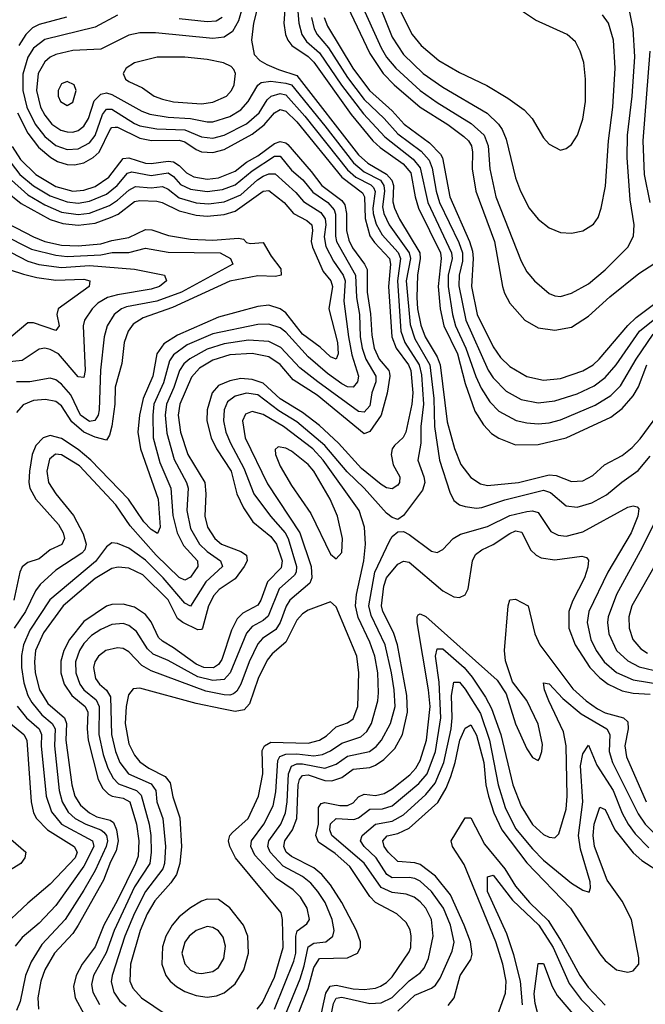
# Model space of a CAD drawing. Header units: inches. Extents: x 1649636 to 1815363, y 506543 to 641975.
# Tile 277 of 656: x 1687221 to 1689453, y 601047 to 604563. Entities that reach past the tile are written whole.
import ezdxf

# ---------------------------------------------------------------- set-up
doc = ezdxf.new("R2010")
doc.units = ezdxf.units.IN
doc.header["$MEASUREMENT"] = 0
doc.layers.add('B6680', color=7, linetype='Continuous')

msp = doc.modelspace()

# ---------------------------------------------------------------- linework, layer by layer
at = {"layer": 'B6680', "color": 5}
for points, elevation in [([(1688200.3, 604750), (1688217, 604550), (1688227.5, 604510), (1688244.6, 604484.6), (1688290, 604443.9), (1688368.6, 604328.6), (1688446.8, 604226.8), (1688524, 604144), (1688625.1, 604065.1), (1688650, 604033.1), (1688677.2, 603910), (1688761.7, 603730), (1688763.4, 603710), (1688749.7, 603650), (1688749, 603610), (1688765.1, 603510), (1688776, 603470), (1688812.7, 603390), (1688848.1, 603288.1), (1688867.2, 603247.2), (1688897.6, 603197.6), (1688930, 603165.1), (1688991.9, 603131.9), (1689030, 603122.5), (1689070, 603119.5), (1689110, 603123.5), (1689150, 603134), (1689273.4, 603186.6), (1689330, 603220.5), (1689364.4, 603255.6), (1689419.7, 603350), (1689480.7, 603439.3)], 740), ([(1688481.8, 604670), (1688550, 604500.5), (1688590, 604438.7), (1688660.8, 604370), (1688730, 604321.2), (1688888.3, 604228.3), (1688929.3, 604189.3), (1688942.5, 604170), (1688956.1, 604136.1), (1688990, 603998.4), (1689007.7, 603950), (1689038.3, 603890), (1689070, 603850.2), (1689110, 603819.2), (1689150, 603803.2), (1689190, 603800.7), (1689230, 603809.1), (1689267.7, 603832.3), (1689284, 603856), (1689295.6, 603890), (1689311.3, 603968.7), (1689320.9, 604130), (1689337, 604250), (1689345.4, 604390), (1689339, 604490), (1689321.1, 604550), (1689299.6, 604579.6)], 860), ([(1688027.8, 604650), (1688001.7, 604558.3), (1687979.7, 604520.3), (1687950, 604500.5), (1687910, 604494.8), (1687704.8, 604515.2), (1687650, 604516.2), (1687610, 604507.6), (1687510, 604457.3), (1687410, 604452.5), (1687350, 604437.8), (1687330, 604429), (1687310, 604411.9), (1687286.9, 604370), (1687280.8, 604310), (1687295.4, 604250), (1687310, 604221.6), (1687335.4, 604190), (1687368.1, 604168.1), (1687390, 604161.8), (1687410, 604161.1), (1687430, 604166.7), (1687450, 604182.2), (1687465.9, 604210), (1687486.9, 604273.1), (1687510, 604296.8), (1687530, 604301.4), (1687550, 604295.3), (1687656.1, 604236.1), (1687685.1, 604225.1), (1687750, 604214.1), (1687829.9, 604210.1), (1687890, 604197.3), (1687910, 604198.3), (1687970, 604217.1), (1688010, 604241.1), (1688036.5, 604270), (1688070, 604329), (1688082.3, 604337.7), (1688117.1, 604342.9), (1688170, 604336.4), (1688190, 604329.6), (1688310, 604183.6), (1688411.2, 604051.2), (1688450, 604019.6), (1688508.2, 603990), (1688520.5, 603970), (1688522.4, 603950), (1688514.7, 603894.7), (1688519.4, 603870), (1688539.1, 603830), (1688610.8, 603730), (1688614.9, 603710), (1688600, 603630), (1688613.6, 603473.6), (1688630, 603422.6), (1688683.7, 603330), (1688698.7, 603210), (1688701.1, 603110), (1688718.5, 602990), (1688755.1, 602875.1), (1688770, 602845.4), (1688790, 602830.8), (1688810, 602824.2), (1688850, 602818.3), (1688870, 602820.5), (1688952.1, 602847.9), (1689090, 602882.4), (1689114.4, 602874.4), (1689170, 602827.3), (1689210, 602822.1), (1689262.5, 602837.5), (1689314.3, 602865.7), (1689368.5, 602911.5), (1689427.7, 602952.3), (1689470, 603004.1)], 660), ([(1688075.6, 604630), (1688054.6, 604550), (1688048.3, 604490), (1688057.7, 604437.7), (1688077.3, 604417.3), (1688102.8, 604402.8), (1688144.2, 604384.2), (1688210, 604363.5), (1688430, 604079.7), (1688463, 604050), (1688530, 604011), (1688548.3, 603990), (1688554.6, 603970), (1688552.6, 603912.6), (1688557.5, 603890), (1688575.4, 603850), (1688647.8, 603730), (1688650, 603710), (1688639.7, 603650), (1688638, 603570), (1688640.6, 603530), (1688652.1, 603472.1), (1688667.5, 603430), (1688710, 603358.4), (1688720.6, 603330), (1688746.2, 603126.2), (1688771.9, 603031.9), (1688794.7, 602974.7), (1688830, 602927.7), (1688865.2, 602905.2), (1688890, 602899.9), (1689000.5, 602910), (1689110, 602936.9), (1689134.5, 602934.5), (1689190, 602913.9), (1689230, 602916.4), (1689265.2, 602934.8), (1689306.6, 602973.4), (1689370, 603006.9), (1689405.4, 603034.6), (1689434.5, 603065.5), (1689510, 603169.4)], 680), ([(1688169.6, 604630), (1688163, 604550), (1688168.6, 604510), (1688177.2, 604490), (1688192.3, 604470), (1688250, 604431.2), (1688270, 604410.6), (1688403.5, 604223.5), (1688480.5, 604130), (1688506.4, 604106.4), (1688588.4, 604048.4), (1688616.2, 604016.2), (1688631.6, 603930), (1688643.5, 603890), (1688722, 603730), (1688724.2, 603710), (1688713.5, 603610), (1688720.5, 603530), (1688734.5, 603470), (1688782.2, 603370), (1688810, 603263.7), (1688845.1, 603165.1), (1688875.4, 603115.4), (1688904.4, 603084.4), (1688930, 603068.7), (1688990, 603044.9), (1689070, 603045.9), (1689170, 603069.3), (1689330, 603143.2), (1689370, 603173.8), (1689410, 603219.8), (1689428.7, 603251.3), (1689458.6, 603330)], 720), ([(1688434.9, 604630), (1688510, 604462.4), (1688530, 604428.9), (1688562.6, 604390), (1688650, 604309.5), (1688710, 604266.7), (1688831.3, 604191.3), (1688878.4, 604150), (1688892.1, 604112.1), (1688898.6, 604030), (1688919, 603930), (1689010, 603700.3), (1689030, 603662.8), (1689058, 603630), (1689110, 603585.2), (1689130, 603576.2), (1689150, 603574.7), (1689190, 603586.3), (1689250, 603619.5), (1689310, 603668.8), (1689390.6, 603750), (1689410.5, 603790), (1689412.5, 603830), (1689398.8, 603918.8), (1689388, 604070), (1689389.6, 604150), (1689406.4, 604290), (1689415.3, 604430), (1689409.6, 604530), (1689397.1, 604590)], 840), ([(1688560.8, 604630), (1688621.2, 604510), (1688652.9, 604470), (1688716.6, 604416.6), (1688790, 604373.7), (1688887.5, 604327.5), (1688962.3, 604282.3), (1689020.5, 604240.5), (1689049.2, 604210), (1689090, 604140.4), (1689110, 604118.4), (1689150, 604097.1), (1689170, 604102.4), (1689190, 604117.1), (1689210.8, 604150), (1689230, 604206.8), (1689239.1, 604270), (1689239.1, 604350), (1689233, 604410), (1689220.7, 604450), (1689203.1, 604483.1), (1689173.7, 604510), (1689061, 604561), (1688950, 604635.4)], 880), ([(1688389.8, 604610), (1688470, 604441.3), (1688517.5, 604370), (1688556.6, 604330), (1688650, 604250.6), (1688748.4, 604188.4), (1688805.5, 604145.5), (1688821.7, 604130), (1688832.1, 604112.1), (1688836.1, 604090), (1688835.2, 604030), (1688848.1, 603950), (1688915.1, 603770), (1688943, 603610), (1688950, 603586.2), (1688970, 603550.9), (1689023.2, 603490), (1689070, 603462.1), (1689130, 603453.4), (1689190, 603464.7), (1689250, 603503.8), (1689326.7, 603573.3), (1689430, 603656.4), (1689543.5, 603730)], 820), ([(1687388.1, 604571.9), (1687290, 604545.6), (1687267, 604533), (1687243.1, 604510), (1687217.5, 604470)], 620), ([(1687570, 604578.2), (1687490, 604536.3), (1687310, 604492.2), (1687270, 604461.3), (1687250, 604428.5), (1687232, 604368), (1687232, 604310), (1687246.5, 604250), (1687275.5, 604190), (1687310, 604145.1), (1687350, 604113.6), (1687390, 604098.8), (1687430, 604101.5), (1687470, 604122.6), (1687490.6, 604149.4), (1687515.9, 604224.1), (1687530, 604242.9), (1687550, 604242.8), (1687630, 604191.4), (1687650, 604184), (1687710, 604172.3), (1687810, 604169), (1687870, 604143.8), (1687910, 604140.1), (1687950, 604149.8), (1688030, 604190.9), (1688074.9, 604230), (1688103.8, 604276.2), (1688117.5, 604290), (1688150, 604299.3), (1688170, 604294.2), (1688238.4, 604218.4), (1688390, 604026.7), (1688420.5, 604000.5), (1688473.1, 603973.1), (1688482.8, 603962.8), (1688489.2, 603949.2), (1688480.4, 603890), (1688481.7, 603870), (1688492.3, 603832.3), (1688514, 603794), (1688571.3, 603731.3), (1688579.8, 603710), (1688568.6, 603630), (1688581.1, 603450), (1688595.2, 603410), (1688646, 603330), (1688654.2, 603294.2), (1688661.7, 603190), (1688651.8, 603110), (1688652.3, 603050), (1688641.3, 602990), (1688663.2, 602930), (1688665.8, 602910), (1688657.9, 602882.1), (1688590, 602791.7), (1688570, 602778), (1688550, 602784.8), (1688530, 602800.5), (1688449.2, 602890), (1688388.6, 602948.6), (1688310, 603042.4), (1688210, 603126.3), (1688145.5, 603165.5), (1688070, 603222.5), (1688030, 603229.6), (1687990, 603218.8), (1687962.5, 603197.5), (1687950.1, 603170), (1687948.2, 603130), (1687956.3, 603090), (1687972.5, 603050), (1688020.9, 602960.9), (1688055.8, 602870), (1688115.4, 602790), (1688167.5, 602730), (1688179.1, 602710), (1688208.6, 602610), (1688207.4, 602590), (1688201.2, 602578.8), (1688146.8, 602530), (1688107.3, 602432.7), (1688090, 602417), (1688050, 602395.8), (1688030, 602372.4), (1687971.4, 602230), (1687950, 602206.1), (1687910, 602202.7), (1687855.9, 602215.9), (1687750, 602274.1), (1687697.6, 602297.6), (1687676.5, 602316.5), (1687637.7, 602377.7), (1687610, 602399.2), (1687590, 602406.5), (1687550, 602402.7), (1687510, 602384.6), (1687476.8, 602363.2), (1687450, 602335), (1687434, 602310), (1687420.5, 602270), (1687420.6, 602230), (1687435.2, 602190), (1687449.7, 602169.7), (1687493.9, 602133.9), (1687504.7, 602110), (1687503.2, 602010), (1687518.9, 601938.9), (1687535.2, 601890), (1687554.3, 601854.3), (1687573.8, 601833.8), (1687637.9, 601810), (1687653.9, 601793.9), (1687682.6, 601690), (1687688.3, 601650), (1687689.8, 601590), (1687684.7, 601550), (1687630, 601466.2), (1687557.6, 601310), (1687529, 601231), (1687484.1, 601150), (1687477.3, 601117.3), (1687481.9, 601090), (1687505.7, 601045.7)], 640), ([(1687943.6, 604570), (1687922.3, 604557.7), (1687890, 604554.6), (1687790, 604565.8)], 640), ([(1688261.6, 604570), (1688271.6, 604530), (1688282.2, 604510), (1688322.4, 604462.4), (1688390, 604356.2), (1688450, 604277.4), (1688521.1, 604210), (1688570, 604155.3), (1688653.1, 604093), (1688681.5, 604061.5), (1688692.4, 604032.4), (1688706.4, 603950), (1688718.6, 603910), (1688787.3, 603767.3), (1688800, 603730), (1688800.1, 603699.9), (1688789.2, 603650), (1688787.7, 603612.3), (1688812.6, 603490), (1688891.7, 603311.7), (1688910, 603283.9), (1688956.5, 603236.5), (1689010, 603206.4), (1689070, 603194.7), (1689130, 603201.6), (1689210, 603226.3), (1689270, 603254.9), (1689310, 603284.7), (1689349.2, 603330), (1689431.7, 603450), (1689530, 603529)], 760), ([(1688307.1, 604570), (1688319.1, 604539.1), (1688409.2, 604390), (1688468.4, 604310), (1688550, 604237.4), (1688592.2, 604190), (1688683.4, 604123.4), (1688722.4, 604082.4), (1688729, 604069), (1688755, 603930), (1688825.7, 603770), (1688835.8, 603735.8), (1688838.5, 603710), (1688832.7, 603610), (1688852.9, 603510), (1688910, 603394.3), (1688936.7, 603356.7), (1688970, 603323.8), (1689030, 603289.1), (1689090, 603275.3), (1689150, 603280.9), (1689230, 603308.6), (1689266.6, 603330), (1689288.2, 603350), (1689389.8, 603470.2), (1689420.3, 603499.7), (1689510, 603567.5)], 780), ([(1689469.5, 603909.5), (1689450, 604010), (1689444.9, 604130), (1689470.2, 604450)], 820), ([(1687213.2, 604230), (1687250, 604157.8), (1687287.6, 604107.6), (1687331.4, 604070), (1687356.1, 604056.1), (1687390, 604045), (1687416.2, 604043.8), (1687450, 604051.7), (1687483.1, 604070), (1687504, 604090), (1687543.8, 604170), (1687550, 604177.7), (1687561.7, 604178.3), (1687570, 604178.4), (1687650, 604139), (1687691.4, 604131.4), (1687790, 604132.9), (1687810, 604126.5), (1687850, 604098.6), (1687870, 604090.3), (1687910, 604088.3), (1687950, 604099.4), (1688050, 604154), (1688092.7, 604187.3), (1688130, 604229.7), (1688150, 604242.4), (1688170, 604235.5), (1688210, 604197.7), (1688370, 603999.9), (1688444.2, 603944.2), (1688450.8, 603930), (1688453.2, 603853.2), (1688470, 603791), (1688486.4, 603766.4), (1688540.4, 603710), (1688543.7, 603690), (1688536.3, 603610), (1688548.1, 603430), (1688563.9, 603390), (1688607.9, 603330), (1688615.9, 603310), (1688623.5, 603230), (1688620.3, 603190), (1688598.9, 603090), (1688589.3, 603070.7), (1688557.6, 603042.4), (1688549.8, 603030), (1688546.1, 603010), (1688552.9, 602972.9), (1688577.3, 602930), (1688576.4, 602910), (1688570, 602900.7), (1688550, 602887.3), (1688530, 602890.4), (1688510, 602902.6), (1688440.4, 602960.4), (1688358.6, 603050), (1688290, 603113.6), (1688230, 603160.4), (1688150, 603208.3), (1688090, 603264.7), (1688050, 603278.4), (1688010, 603281.5), (1687970, 603272.8), (1687930, 603255.9), (1687908, 603230), (1687889.8, 603170), (1687888.3, 603130), (1687904.4, 603070), (1687922.9, 603030), (1687974.9, 602950), (1687995.1, 602870), (1688019.1, 602819.1), (1688052.9, 602770), (1688117, 602717), (1688137.4, 602690), (1688157.2, 602630), (1688154.2, 602605.8), (1688105.1, 602554.9), (1688080.9, 602490), (1688070, 602472.6), (1688016.6, 602443.4), (1687996.4, 602423.6), (1687976.7, 602383.3), (1687942.2, 602277.8), (1687930, 602259.6), (1687911.7, 602248.3), (1687878.2, 602250), (1687850, 602261), (1687770, 602319.6), (1687730, 602343), (1687716.2, 602356.2), (1687690, 602413.1), (1687670, 602439), (1687630, 602465), (1687590, 602475.7), (1687550, 602474.3), (1687530, 602468.2), (1687450, 602414.2), (1687399, 602350), (1687378.6, 602310), (1687367.8, 602272.2), (1687367.7, 602230), (1687379.9, 602190), (1687406.9, 602150), (1687455, 602110), (1687463.7, 602090), (1687461.1, 602030), (1687465.3, 601990), (1687500.7, 601850), (1687518, 601818), (1687537.7, 601797.7), (1687550.4, 601790.4), (1687590, 601783.2), (1687613.4, 601770), (1687637.7, 601690), (1687646.2, 601630), (1687643.7, 601576.3), (1687634.6, 601550), (1687570, 601418.3), (1687520.9, 601330), (1687490, 601252.3), (1687443.6, 601190), (1687421.8, 601150), (1687412.8, 601110), (1687418.2, 601070), (1687450.5, 601010.5)], 620), ([(1687193.8, 604110), (1687223.3, 604063.3), (1687278.3, 604010), (1687350, 603966.8), (1687410, 603950.5), (1687450, 603954.1), (1687490, 603967.4), (1687539.2, 604000.8), (1687590, 604067.3), (1687610, 604069.6), (1687670, 604050.2), (1687690, 604048.6), (1687750, 604057.7), (1687770, 604055.2), (1687790, 604041.9), (1687815.6, 604015.6), (1687841.8, 604001.8), (1687890, 603993.4), (1687930, 603997.5), (1687990, 604021.8), (1688030, 604054.3), (1688070, 604075.9), (1688130, 604120.9), (1688150, 604127.3), (1688170, 604123.2), (1688177.2, 604117.2), (1688261, 604021), (1688299, 603970), (1688370, 603916.6), (1688381, 603901), (1688387.2, 603870), (1688386.7, 603810), (1688394.9, 603774.9), (1688408, 603748), (1688451.1, 603690), (1688460.3, 603670), (1688460, 603590), (1688472.8, 603512.8), (1688476.6, 603436.6), (1688485, 603390), (1688503.1, 603350), (1688537.7, 603310), (1688539.9, 603299.9), (1688541.7, 603290), (1688531.4, 603228.6), (1688510, 603150.5), (1688470, 603091.7), (1688450, 603083.8), (1688282, 603222), (1688196.7, 603276.7), (1688150, 603330.9), (1688110, 603358.2), (1688050, 603371.1), (1687970, 603365.3), (1687910, 603346.6), (1687861.8, 603318.2), (1687833.7, 603286.3), (1687791.6, 603190), (1687785.9, 603150), (1687794, 603090), (1687821.3, 603010), (1687881.9, 602910), (1687885.4, 602870), (1687881, 602790), (1687891.2, 602750), (1687917.5, 602710), (1687941.2, 602690), (1688010, 602663.9), (1688029.6, 602650), (1688032.1, 602630), (1688021.8, 602610), (1687990, 602565.8), (1687932.6, 602527.4), (1687913.5, 602506.5), (1687895, 602470), (1687873, 602390), (1687870, 602385.4), (1687856, 602384), (1687803.2, 602410), (1687784.1, 602424.1), (1687750.7, 602490.7), (1687660.1, 602580.1), (1687610, 602604.7), (1687571.8, 602608.2), (1687550, 602602.6), (1687490, 602567.6), (1687376.3, 602470), (1687306.4, 602373.6), (1687277.8, 602310), (1687274.1, 602270), (1687276.6, 602230), (1687291.5, 602170), (1687321.2, 602121.2), (1687380.9, 602070), (1687388.3, 602050), (1687385.6, 601990), (1687407.4, 601830), (1687418, 601790), (1687437.8, 601757.8), (1687470.4, 601730.4), (1687496.5, 601716.5), (1687543.8, 601703.8), (1687555.8, 601695.8), (1687566.6, 601670), (1687571.6, 601630), (1687565.4, 601594.6), (1687544.8, 601555.2), (1687519.6, 601490), (1687430, 601329), (1687410, 601299.4), (1687345.3, 601230), (1687310.1, 601170), (1687296.7, 601130), (1687286, 601070), (1687288.5, 601030)], 580), ([(1687174.8, 604070), (1687221.1, 604010), (1687270, 603969.6), (1687330, 603933.6), (1687390, 603911.7), (1687430, 603908), (1687470, 603914.5), (1687530, 603939.9), (1687568.4, 603970), (1687605.8, 604014.2), (1687621.2, 604018.8), (1687690, 604006.2), (1687750, 604015.6), (1687770, 604003.2), (1687794.6, 603974.6), (1687830, 603957.3), (1687890, 603949.4), (1687943.9, 603956.1), (1687990, 603973.4), (1688050, 604023.4), (1688130, 604075.1), (1688150, 604074.7), (1688190, 604025.4), (1688230.4, 603990.4), (1688267, 603947), (1688319.7, 603910), (1688343.1, 603883.1), (1688348, 603868), (1688347.1, 603790), (1688351.4, 603770), (1688418.6, 603650), (1688422, 603570), (1688432.8, 603510), (1688435.9, 603430), (1688442.8, 603390), (1688455.5, 603350), (1688490.9, 603290), (1688491.9, 603270), (1688476.8, 603230), (1688470, 603184), (1688450, 603160.9), (1688430, 603164.1), (1688284.1, 603270), (1688219.7, 603319.7), (1688152.3, 603392.3), (1688110, 603413.8), (1688037.7, 603417.7), (1687950, 603405.7), (1687890, 603385.9), (1687828.2, 603351.8), (1687806.8, 603333.2), (1687791.1, 603310), (1687771, 603249), (1687744.4, 603190), (1687740.2, 603150), (1687745.9, 603085.9), (1687772.5, 602992.5), (1687815.5, 602910), (1687821.5, 602890), (1687817.4, 602810), (1687830, 602746), (1687862.3, 602690), (1687890, 602663.7), (1687937.5, 602630), (1687944.8, 602610), (1687884.6, 602555.4), (1687830, 602468.8), (1687810, 602479), (1687733.3, 602570), (1687670, 602632.3), (1687610, 602675.6), (1687570, 602692.8), (1687550, 602694.5), (1687530, 602680.7), (1687491.9, 602628.1), (1687328.9, 602491.1), (1687257.1, 602382.9), (1687234.4, 602330), (1687227.8, 602292.2), (1687227.8, 602250), (1687235.2, 602195.2), (1687249.8, 602150), (1687264.2, 602124.2), (1687300.3, 602080.3), (1687337, 602050), (1687346.9, 602030), (1687345.4, 601970), (1687362.1, 601810), (1687371.9, 601770), (1687393.4, 601733.4), (1687418.7, 601710), (1687456.9, 601690), (1687510.3, 601670.3), (1687521.4, 601661.4), (1687530, 601650), (1687533.6, 601630), (1687529.4, 601610), (1687490, 601524.5), (1687450, 601454.8), (1687382.7, 601350), (1687299.7, 601260.3), (1687261.3, 601198.7), (1687241.5, 601150), (1687223.1, 601056.9), (1687210, 601024.5)], 560), ([(1687180.3, 604000.3), (1687250, 603937), (1687310, 603902), (1687370, 603875.8), (1687430, 603866.9), (1687470, 603871.9), (1687540.9, 603899.1), (1687570, 603917.7), (1687610, 603953.7), (1687633.6, 603966.4), (1687690, 603962.3), (1687730, 603967.2), (1687750, 603957.8), (1687790, 603926.6), (1687850, 603908.3), (1687894.4, 603905.6), (1687950, 603912.3), (1688010, 603937.3), (1688069.2, 603990.8), (1688090, 604003.6), (1688110, 604012), (1688132.2, 604012.2), (1688205.5, 603945.5), (1688233.5, 603913.5), (1688294.6, 603874.6), (1688311.1, 603851.1), (1688313.2, 603830), (1688307.3, 603787.3), (1688313, 603753), (1688340.1, 603700.1), (1688374.6, 603650), (1688382.1, 603630), (1688377.3, 603557.3), (1688393.7, 603430), (1688406.3, 603366.3), (1688429.7, 603290), (1688426.3, 603270), (1688410, 603250.4), (1688390, 603251.7), (1688370, 603262.2), (1688318.7, 603298.7), (1688250, 603358.9), (1688170, 603446.8), (1688150, 603462.4), (1688110, 603475.8), (1688070, 603474.7), (1687910, 603441.3), (1687818.7, 603401.3), (1687770, 603366.2), (1687755.6, 603344.4), (1687734.1, 603265.9), (1687700, 603190), (1687695.8, 603150), (1687696.8, 603070), (1687720.9, 602980.9), (1687759.8, 602890), (1687767.2, 602792.8), (1687782.1, 602730), (1687804.7, 602684.7), (1687854.6, 602630), (1687856.1, 602610), (1687830, 602571.6), (1687810, 602561.6), (1687790, 602571.1), (1687708, 602650), (1687614.9, 602754.9), (1687564.4, 602830), (1687433.7, 602970), (1687370, 603009.1), (1687349.1, 603010.9), (1687326.8, 602993.2), (1687317.2, 602950), (1687323.5, 602910), (1687349.7, 602870), (1687412.3, 602792.3), (1687447.2, 602727.2), (1687457.9, 602690), (1687453.5, 602670), (1687442.6, 602657.4), (1687350, 602597.2), (1687293.7, 602546.3), (1687277.1, 602522.9), (1687241.4, 602450), (1687201.5, 602390)], 540), ([(1687170, 603951.7), (1687225.8, 603905.8), (1687329.6, 603849.6), (1687374.5, 603834.5), (1687430, 603828.8), (1687490, 603836.3), (1687544.3, 603855.7), (1687571.7, 603868.3), (1687630, 603913), (1687650, 603916.5), (1687710, 603914.3), (1687729.6, 603909.6), (1687790, 603879.9), (1687850, 603865), (1687890, 603861.5), (1687950, 603866.6), (1687990, 603878.6), (1688090, 603950.7), (1688110, 603952.2), (1688163.9, 603910), (1688197.1, 603870), (1688245.1, 603845.1), (1688262.5, 603830), (1688265.6, 603810), (1688260.1, 603770), (1688265.2, 603750), (1688304, 603664), (1688330.4, 603630), (1688336.9, 603610), (1688324.2, 603530), (1688354.1, 603410), (1688357.5, 603370), (1688350, 603349.9), (1688330, 603358.2), (1688293.3, 603393.3), (1688230, 603440.1), (1688170, 603515.3), (1688150, 603529.9), (1688110, 603542.8), (1688070, 603538.2), (1687930, 603500.6), (1687783.5, 603436.5), (1687734.9, 603405.1), (1687709.8, 603370), (1687695.8, 603290), (1687661.1, 603210), (1687648.6, 603150), (1687642.5, 603090), (1687652.1, 603030), (1687714.6, 602850), (1687721.5, 602750), (1687712.6, 602727.4), (1687690, 602742.8), (1687663.4, 602770), (1687609, 602850), (1687474.8, 602990), (1687430, 603027.8), (1687370, 603067.6), (1687330, 603077.8), (1687304.2, 603070), (1687277.9, 603042.1), (1687265.8, 603010), (1687255.7, 602950), (1687253.2, 602910), (1687256.6, 602890), (1687278.8, 602850), (1687359.9, 602759.9), (1687376.5, 602730), (1687381.1, 602710), (1687370.8, 602689.2), (1687330, 602669.9), (1687290, 602637.9), (1687250, 602624.1), (1687230, 602608.7), (1687221.9, 602590), (1687199.4, 602490)], 520), ([(1687176.2, 603836.2), (1687270, 603787.3), (1687311, 603771), (1687370, 603757.9), (1687430, 603755.5), (1687510, 603762.2), (1687550, 603774.3), (1687610, 603784.5), (1687670, 603813.3), (1687692.5, 603812.5), (1687751.4, 603791.4), (1687830, 603778.4), (1687910, 603775.1), (1688001.9, 603781.9), (1688018.7, 603778.7), (1688030, 603767.2), (1688044, 603764), (1688090, 603766.8), (1688118.4, 603718.4), (1688152.9, 603672.9), (1688153.9, 603650), (1688133.9, 603646.1), (1688070, 603647.6), (1687970, 603628.4), (1687765.5, 603534.5), (1687661.6, 603498.4), (1687625.2, 603474.8), (1687607.7, 603450), (1687593.6, 603410), (1687585.3, 603334.7), (1687561.7, 603250), (1687559.9, 603190), (1687549.2, 603110.8), (1687540.9, 603079.1), (1687530, 603061.5), (1687490, 603071.6), (1687450, 603089.8), (1687407.2, 603127.2), (1687370, 603184.3), (1687350, 603198.7), (1687313.4, 603206.6), (1687270, 603202.7), (1687232.8, 603187.2), (1687210, 603160.2)], 480), ([(1687156.6, 603796.6), (1687263.5, 603743.5), (1687350, 603721.4), (1687390, 603717.4), (1687510, 603722.5), (1687551.3, 603731.3), (1687610, 603731.2), (1687670, 603747.2), (1687750, 603732.3), (1687936, 603730), (1687973.1, 603710), (1687981.6, 603690), (1687797.8, 603590), (1687710, 603557.7), (1687602.3, 603537.7), (1687583.7, 603530), (1687558.3, 603510), (1687533.1, 603470), (1687521.7, 603430), (1687509.2, 603310.8), (1687503.8, 603170), (1687500.9, 603150), (1687488.8, 603131.2), (1687470, 603128.4), (1687437.8, 603150), (1687403.3, 603223.3), (1687370, 603261.7), (1687350, 603277.1), (1687330, 603283.1), (1687257.3, 603270), (1687210, 603269.9)], 460), ([(1687190, 603730.9), (1687250, 603700.3), (1687288.9, 603688.9), (1687370, 603677.7), (1687470, 603684.5), (1687630, 603672.3), (1687732, 603652), (1687736.9, 603650), (1687744.7, 603630), (1687719.3, 603610), (1687690, 603600.1), (1687570, 603580.1), (1687533.9, 603570), (1687499.6, 603550), (1687478.9, 603530), (1687452.4, 603490), (1687447.6, 603470), (1687454.1, 603310), (1687450, 603284.8), (1687430, 603287.6), (1687358.9, 603370), (1687330, 603385.4), (1687310, 603389.9), (1687290, 603386.4), (1687230, 603346.2), (1687150, 603337.7)], 440), ([(1687090, 603700.3), (1687234.4, 603654.4), (1687282, 603642), (1687350, 603632.2), (1687450, 603635.7), (1687471.2, 603630), (1687469.2, 603610), (1687358, 603530), (1687353, 603510), (1687361.2, 603470), (1687350, 603452.9), (1687270, 603480.1), (1687250, 603480.4), (1687190, 603429.9)], 420), ([(1688129.9, 601030), (1688199.1, 601200.9), (1688205.5, 601230), (1688206.2, 601290), (1688210.8, 601309.2), (1688245.6, 601334.4), (1688254.3, 601350), (1688246.5, 601390), (1688223.1, 601430), (1688196, 601456), (1688136.5, 601496.5), (1688059.7, 601579.7), (1688044.9, 601610), (1688048.4, 601630), (1688092.4, 601690), (1688124.7, 601755.3), (1688134.5, 601805.5), (1688142.3, 601917.7), (1688148.7, 601931.3), (1688170, 601940.4), (1688210, 601940.9), (1688270, 601933.7), (1688301.4, 601938.6), (1688330, 601951.6), (1688370, 601979), (1688438.3, 602001.7), (1688459.2, 602020.8), (1688476.2, 602050), (1688498.3, 602130), (1688500.6, 602159.4), (1688498.7, 602230), (1688488.1, 602290), (1688470, 602339.6), (1688427.8, 602427.8), (1688419.2, 602470), (1688422.2, 602510), (1688448.1, 602630), (1688455.1, 602690), (1688451.2, 602750), (1688432.1, 602810), (1688303.3, 602990), (1688266.5, 603030), (1688161.6, 603110), (1688090, 603152.4), (1688050, 603164.1), (1688026.4, 603153.6), (1688015.3, 603130), (1688025.1, 603070), (1688105.1, 602905.1), (1688220.8, 602730), (1688260.8, 602610), (1688263, 602570), (1688255.6, 602550), (1688184.9, 602490), (1688171.3, 602468.7), (1688149.9, 602410.1), (1688134.9, 602385.1), (1688087.5, 602352.5), (1688070, 602333.7), (1688039.1, 602270), (1688009.2, 602190), (1687995.2, 602164.8), (1687984.1, 602155.9), (1687970, 602151.1), (1687950, 602151.9), (1687884.5, 602164.5), (1687690, 602237), (1687656.6, 602256.6), (1687610, 602305), (1687590, 602317.1), (1687570, 602320.1), (1687527.6, 602310), (1687501.8, 602290), (1687488.9, 602270), (1687484.3, 602250), (1687490.9, 602210), (1687505.4, 602190), (1687530, 602168.8), (1687544.9, 602144.9), (1687548.2, 602010), (1687562.5, 601950), (1687578.6, 601910), (1687609.3, 601869.3), (1687690, 601833.6), (1687707.1, 601810), (1687710.7, 601770), (1687731, 601710), (1687740.8, 601610), (1687737.5, 601550), (1687731.9, 601530), (1687669.5, 601450), (1687630, 601371.9), (1687596.1, 601290), (1687550.4, 601150), (1687547.5, 601127.5), (1687556.7, 601090), (1687578.5, 601058.5), (1687600.4, 601040.4)], 660), ([(1688169.7, 601010), (1688221.9, 601138.1), (1688236.3, 601183.7), (1688250, 601252.2), (1688270, 601264.8), (1688313.6, 601270), (1688337.9, 601290), (1688342.9, 601310), (1688336.1, 601350), (1688310.2, 601410), (1688284.2, 601450), (1688259, 601479), (1688230, 601503), (1688160.4, 601540.4), (1688114.9, 601590), (1688106.4, 601610), (1688110.2, 601630), (1688152.7, 601690), (1688168.7, 601730), (1688175.3, 601770), (1688180.2, 601870), (1688190, 601896.6), (1688210, 601905.7), (1688230, 601905.1), (1688310, 601890), (1688350, 601904.3), (1688390, 601932.5), (1688468.4, 601950), (1688492.2, 601967.8), (1688512, 601990), (1688544.2, 602050), (1688559.8, 602110), (1688556.7, 602170), (1688547.5, 602230), (1688524.1, 602330), (1688475, 602435), (1688466.4, 602470), (1688488.1, 602590), (1688539.8, 602700.2), (1688550, 602716.9), (1688570, 602734), (1688590, 602734.6), (1688610, 602724.3), (1688690, 602664.6), (1688710, 602660.2), (1688730, 602670.3), (1688767.7, 602710), (1688794, 602726), (1688890, 602752.6), (1688970, 602792.3), (1689030, 602806.3), (1689050, 602808.9), (1689070, 602802.8), (1689115.2, 602735.2), (1689141.4, 602721.4), (1689170, 602718.8), (1689230, 602734.2), (1689390, 602821.7), (1689410, 602826.2), (1689423.4, 602823.4), (1689430, 602815.5), (1689426.2, 602790), (1689402.6, 602730), (1689318.6, 602590), (1689251.6, 602450), (1689244.8, 602410), (1689257.9, 602350), (1689277.9, 602310), (1689306.2, 602270), (1689350, 602231.7), (1689410, 602205), (1689504.1, 602190)], 640), ([(1689487.2, 602770), (1689442.1, 602677.9), (1689349.4, 602510.6), (1689320.1, 602430), (1689317.3, 602410), (1689322.4, 602370), (1689350.3, 602310.3), (1689390, 602272.7), (1689431.3, 602251.3), (1689510, 602232.3)], 660), ([(1688201.4, 600978.6), (1688250, 601103.1), (1688270, 601178.4), (1688289.9, 601210), (1688390, 601212.6), (1688425.6, 601230), (1688436.4, 601250), (1688437, 601270), (1688422.5, 601310), (1688369.9, 601410), (1688330, 601473.9), (1688298.7, 601510), (1688270, 601534.3), (1688190, 601574.4), (1688172, 601590), (1688163.4, 601610), (1688167.1, 601630), (1688194, 601670), (1688209.3, 601710), (1688214.7, 601830), (1688219.3, 601850), (1688230, 601863.5), (1688250, 601866), (1688310, 601846.5), (1688334.7, 601845.3), (1688370, 601856.4), (1688410, 601886.5), (1688470, 601893), (1688490, 601900.2), (1688519.5, 601920.5), (1688559.3, 601960.7), (1688586.9, 602010), (1688603.9, 602090), (1688601.6, 602150), (1688568.9, 602330), (1688554.2, 602374.2), (1688516.7, 602450), (1688511.2, 602470), (1688520.3, 602539.7), (1688529.8, 602570.2), (1688570, 602618.5), (1688590, 602629.3), (1688610, 602626), (1688730, 602523.7), (1688770, 602502.1), (1688790, 602499.4), (1688810, 602509.2), (1688821.1, 602530), (1688835.8, 602630), (1688846.6, 602653.4), (1688869, 602670), (1688910, 602688.6), (1688970, 602728.5), (1688990, 602737), (1689012.4, 602732.4), (1689042.9, 602670), (1689063.2, 602650), (1689080.9, 602640.9), (1689130, 602634.1), (1689226.5, 602646.5), (1689242.7, 602642.7), (1689250, 602632.7), (1689248.2, 602608.2), (1689236, 602570), (1689193.3, 602486.7), (1689180.2, 602450), (1689180.1, 602390), (1689202.4, 602330), (1689254.8, 602250), (1689290, 602213.1), (1689320.3, 602190), (1689370, 602166.4), (1689410, 602158), (1689470, 602153.9)], 620), ([(1689495.7, 602630), (1689404.2, 602470), (1689394.2, 602430), (1689395, 602390), (1689408, 602350), (1689436.3, 602316.3), (1689460.4, 602300.4)], 680), ([(1688068.4, 601030), (1688086.8, 601053.2), (1688130, 601144.1), (1688160.5, 601250), (1688158.4, 601350), (1688153.1, 601373.1), (1687991.1, 601570), (1687970.3, 601610), (1687966.2, 601630), (1687970.9, 601650), (1687979.7, 601660.3), (1688035.4, 601710), (1688072.5, 601790), (1688088.3, 601870), (1688086.3, 601953.7), (1688094.6, 601970), (1688117.3, 601982.7), (1688250, 601979.4), (1688290, 601989.8), (1688314.9, 602005.1), (1688350, 602037.8), (1688390, 602051.8), (1688410, 602066.4), (1688427.1, 602110), (1688431, 602231), (1688424, 602290), (1688350, 602466), (1688330, 602484.5), (1688250, 602454.6), (1688230, 602440.7), (1688210, 602418.7), (1688170, 602340.4), (1688121.2, 602298.8), (1688103.8, 602276.2), (1688071.9, 602210), (1688040.2, 602119.8), (1688021.9, 602098.1), (1687990, 602092.8), (1687941.5, 602101.5), (1687850, 602120.9), (1687650, 602175.3), (1687626.2, 602173.8), (1687608.6, 602151.4), (1687600.7, 602110), (1687597.4, 602050), (1687610, 601977.2), (1687630, 601936.2), (1687650, 601912.5), (1687681.4, 601890), (1687739.7, 601859.7), (1687757.5, 601837.5), (1687767.6, 601787.6), (1687792.5, 601712.5), (1687797.9, 601610), (1687792.5, 601550), (1687780.2, 601510), (1687759.8, 601480.2), (1687703.5, 601416.5), (1687676.2, 601370), (1687650.1, 601310.1), (1687616.3, 601190), (1687614.1, 601130), (1687624.5, 601104.5), (1687655.6, 601070), (1687743.9, 601010)], 680), ([(1688291.8, 600988.2), (1688313.6, 601086.4), (1688328.3, 601111.7), (1688350, 601115.8), (1688410, 601102.5), (1688450, 601099.8), (1688490, 601104.6), (1688508.6, 601111.4), (1688530, 601124.8), (1688550, 601144.9), (1688610, 601233.8), (1688616.1, 601250), (1688618, 601290), (1688613.3, 601313.3), (1688599.5, 601339.5), (1688565.8, 601370), (1688490, 601409.9), (1688470, 601432.1), (1688398.5, 601538.5), (1688345.8, 601585.8), (1688286.4, 601626.4), (1688277.3, 601650), (1688286.5, 601690), (1688286.7, 601750), (1688296.2, 601763.8), (1688310, 601767.2), (1688363.5, 601756.5), (1688390, 601756.8), (1688410, 601766.4), (1688430, 601787.2), (1688450, 601796.9), (1688490, 601792.2), (1688520.8, 601799.2), (1688550, 601816.4), (1688613.2, 601866.8), (1688634.6, 601890), (1688650, 601916.9), (1688671.7, 601990), (1688685, 602110), (1688679.6, 602170), (1688638.7, 602410), (1688638.3, 602430), (1688642.7, 602437.3), (1688650, 602441), (1688670, 602431.2), (1688924.6, 602204.6), (1688956, 602156), (1688990, 602048.9), (1689030, 601958.7), (1689050, 601928.4), (1689070, 601918), (1689075.2, 601924.8), (1689084, 601950), (1689085.9, 601974.1), (1689070, 602047.3), (1689030, 602131.8), (1688978.4, 602198.4), (1688953.6, 602273.6), (1688949.9, 602310), (1688963.8, 602470), (1688970, 602491), (1688990, 602493.3), (1689035, 602470), (1689058.1, 602370), (1689077, 602330), (1689193.7, 602173.7), (1689241.7, 602130), (1689281.8, 602101.8), (1689310, 602087.8), (1689374.8, 602070), (1689390, 602055.3), (1689391.9, 602030), (1689380.2, 601970), (1689385.6, 601930), (1689455.4, 601770)], 580), ([(1688308, 600890), (1688340, 601050), (1688350, 601068.3), (1688370, 601072.6), (1688469.9, 601050.1), (1688510, 601052.6), (1688550, 601071.7), (1688610, 601130.1), (1688650, 601159.6), (1688663.5, 601176.5), (1688679.1, 601210), (1688696.3, 601290), (1688690.3, 601350), (1688670, 601389.9), (1688650, 601413.3), (1688628.1, 601430), (1688599.7, 601439.7), (1688550, 601446.2), (1688510, 601464.2), (1688450.3, 601550.3), (1688334, 601650), (1688326.7, 601670), (1688330, 601690.8), (1688350, 601710), (1688412.7, 601707.3), (1688430, 601712.1), (1688470, 601744.2), (1688515.7, 601744.3), (1688550, 601756.1), (1688645.1, 601834.9), (1688674.5, 601870), (1688703.8, 601950), (1688723.4, 602070), (1688717.1, 602197.1), (1688704.1, 602290), (1688710, 602316.2), (1688730, 602315.6), (1688806.3, 602250), (1688835.4, 602215.4), (1688883.2, 602143.2), (1688903.5, 602103.5), (1688937.6, 602010), (1688980.5, 601830), (1689010, 601754), (1689050, 601689), (1689090, 601653.2), (1689110, 601643.7), (1689130, 601641.8), (1689144.6, 601655.4), (1689170, 601743.1), (1689173.9, 601790), (1689170.5, 601970), (1689160.3, 602020.3), (1689108, 602130), (1689093.3, 602170), (1689090, 602194.9), (1689110, 602190.7), (1689158.2, 602138.2), (1689224.3, 602084.3), (1689315.2, 602030), (1689326.1, 602010), (1689323.7, 601950), (1689335.1, 601910), (1689427.2, 601727.2), (1689452.6, 601690), (1689490, 601651.4)], 560), ([(1688570, 601022.4), (1688630, 601079.8), (1688690, 601104.1), (1688704.6, 601115.4), (1688720.3, 601139.7), (1688763.3, 601236.7), (1688770.9, 601269.1), (1688758.1, 601330), (1688732.8, 601390), (1688690, 601449.9), (1688650, 601486), (1688630, 601495.8), (1688610, 601499.1), (1688550, 601499), (1688530.6, 601510.6), (1688493.1, 601570), (1688450.3, 601610), (1688436.6, 601630), (1688442.3, 601650), (1688490, 601690.6), (1688550, 601701.2), (1688590, 601723.5), (1688670, 601795.7), (1688703.4, 601836.6), (1688734, 601910), (1688759.6, 602030), (1688764, 602070), (1688761.3, 602150), (1688770, 602197.4), (1688790, 602196.6), (1688810, 602172.4), (1688864.7, 602084.7), (1688897.4, 601990), (1688928, 601830), (1688952.9, 601750), (1688990, 601675.1), (1689050, 601601.6), (1689090, 601561.9), (1689190, 601478.9), (1689230, 601454), (1689252.2, 601447.8), (1689257.7, 601462.3), (1689255.6, 601484.4), (1689221.4, 601601.4), (1689214.6, 601650), (1689230.2, 601770), (1689221.3, 601898.7), (1689230, 601941.5), (1689250, 601972.6), (1689280.3, 601900.3), (1689337.9, 601810), (1689369.7, 601729.7), (1689391, 601690), (1689416, 601656), (1689465.4, 601605.4)], 540), ([(1687212, 602112), (1687245, 602070), (1687290.4, 602030), (1687299.2, 602010), (1687298, 601970), (1687315.4, 601790), (1687334, 601734), (1687370.5, 601690), (1687480.5, 601630), (1687485, 601610), (1687450, 601540.1), (1687350, 601399.7), (1687290, 601337.1), (1687230, 601285.4), (1687205.1, 601254.9)], 540), ([(1687187.7, 602050), (1687236, 602010), (1687246, 601990), (1687261.9, 601770), (1687270.1, 601730), (1687280.9, 601710), (1687320.6, 601670), (1687415.5, 601610), (1687425.6, 601590), (1687419.3, 601570), (1687330, 601475.5), (1687250, 601407.8), (1687150, 601314.8)], 520), ([(1688750, 601042.2), (1688770.4, 601070), (1688792.5, 601150), (1688830, 601207.4), (1688834.6, 601225.4), (1688829.1, 601270), (1688806.7, 601330), (1688757.2, 601437.2), (1688704.7, 601504.7), (1688650, 601546.3), (1688630, 601552.3), (1688570, 601556.5), (1688535.4, 601590), (1688521.2, 601610), (1688515.8, 601630), (1688531.3, 601648.7), (1688570, 601656.5), (1688610, 601675.7), (1688712.3, 601767.7), (1688741.9, 601818.1), (1688759.3, 601860.7), (1688774.6, 601910), (1688790.9, 601990), (1688810, 602033.4), (1688830, 602045), (1688850, 602007.6), (1688876.5, 601910), (1688884, 601830), (1688893.1, 601790), (1688912.8, 601730), (1688941, 601670), (1689030, 601552.2), (1689186.2, 601390), (1689290, 601227.5), (1689310, 601203.1), (1689350, 601169.6), (1689390, 601161.6), (1689410, 601166.7), (1689429.1, 601190), (1689430, 601213.2), (1689402.9, 601350), (1689370, 601415.4), (1689316.4, 601490), (1689271.9, 601610), (1689267.1, 601650), (1689269.9, 601690), (1689290, 601750.2), (1689310, 601742.7), (1689344, 601670), (1689410, 601588.3), (1689440.1, 601560.1), (1689510, 601514.7)], 520), ([(1688919.7, 600990), (1688953.8, 601086.2), (1688956.5, 601130), (1688944.6, 601190), (1688918.9, 601270), (1688806, 601546), (1688764.3, 601610), (1688760.5, 601630), (1688810, 601712.9), (1688830, 601712.6), (1688878.9, 601618.9), (1688951.1, 601531.1), (1688990, 601469.1), (1689039.9, 601410), (1689105.8, 601345.8), (1689152.3, 601272.3), (1689219.2, 601150), (1689248.4, 601108.4), (1689310, 601043.8)], 480), ([(1687171.6, 601651.6), (1687242.7, 601590), (1687239.4, 601570), (1687225, 601550), (1687154, 601506)], 480), ([(1689015, 601045), (1689007.6, 601130), (1688983.7, 601223.7), (1688958.3, 601298.3), (1688889.7, 601450), (1688890, 601501.6), (1688910, 601507.7), (1688978.9, 601418.9), (1689072.8, 601330), (1689123.8, 601250), (1689181.4, 601121.4), (1689223.7, 601063.7), (1689283.3, 601003.3)], 460), ([(1689075, 600990), (1689059.5, 601050), (1689056.2, 601083.8), (1689070, 601193), (1689090, 601192.9), (1689120.1, 601110), (1689138.2, 601078.2), (1689221.1, 600981.1)], 440)]:
    msp.add_lwpolyline(points, dxfattribs=dict(at, elevation=elevation))
for points, elevation in [([(1687810, 604428.5), (1687711.7, 604428.3), (1687630, 604408.9), (1687600.8, 604390), (1687590.2, 604370), (1687598, 604350), (1687610, 604341.4), (1687659.2, 604319.2), (1687700.2, 604290), (1687730, 604278.5), (1687770, 604269.7), (1687870, 604261.6), (1687910, 604267.7), (1687958.1, 604290), (1687976.6, 604310), (1687986.1, 604330), (1687991.1, 604370), (1687984.7, 604384.7), (1687975.4, 604395.4), (1687948, 604408), (1687890, 604419.9)], 680), ([(1687390, 604341.4), (1687370, 604334), (1687358, 604310), (1687358.6, 604290), (1687366.6, 604270), (1687390, 604256.2), (1687410, 604268.1), (1687422.2, 604310), (1687415.4, 604330)], 680), ([(1688143.2, 603036.8), (1688131.9, 603028.1), (1688134, 603010), (1688150, 602968.1), (1688190, 602899.3), (1688259.1, 602799.1), (1688330, 602654.4), (1688350, 602637.6), (1688370, 602660.5), (1688372, 602710), (1688354.2, 602790), (1688328.4, 602850), (1688270.3, 602950), (1688250, 602974.4), (1688190, 603022), (1688170, 603032.7)], 680), ([(1687890, 601422.4), (1687870, 601415.6), (1687830, 601391.1), (1687790, 601358.7), (1687765.2, 601330), (1687742.6, 601290), (1687730, 601251.9), (1687727.9, 601190), (1687742.7, 601150), (1687757.6, 601130), (1687780.4, 601110), (1687810, 601093.1), (1687850, 601078.8), (1687890, 601072.5), (1687922.9, 601077.1), (1687950, 601087.5), (1687990, 601120.1), (1688020.5, 601170), (1688036.8, 601230), (1688034.8, 601290), (1688018.7, 601330), (1687970, 601391.8), (1687930, 601420.9)], 720), ([(1687890, 601324.1), (1687850, 601309.9), (1687825.1, 601290), (1687810, 601268.5), (1687799.3, 601230), (1687810, 601191.5), (1687830, 601168.9), (1687850, 601159.5), (1687870, 601156.6), (1687910, 601163.9), (1687930, 601178), (1687949.2, 601210), (1687954.7, 601254.7), (1687946.4, 601286.4), (1687930, 601309.8), (1687910, 601321.7)], 740)]:
    msp.add_lwpolyline(points, close=True, dxfattribs=dict(at, elevation=elevation))

doc.saveas('drawing.dxf')
